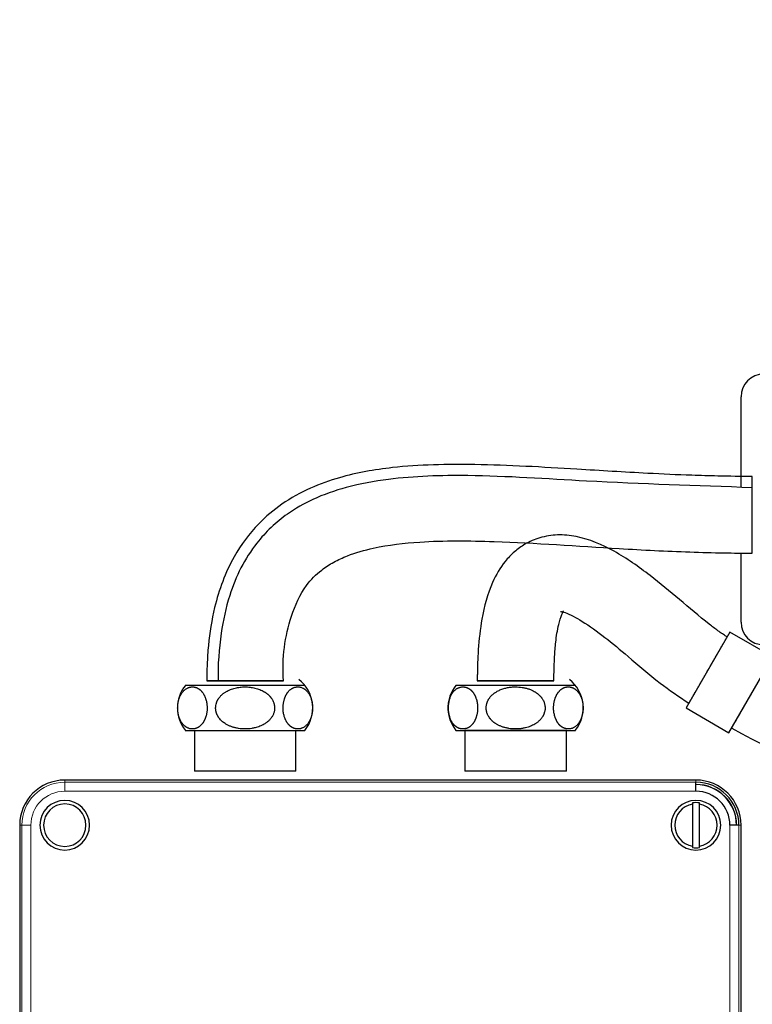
# Model space of a CAD drawing. Header units: inches. Extents: x 0 to 29700, y -16 to 21000.
# Tile 315 of 376: x 19698 to 19860, y 15839 to 16057. Entities that reach past the tile are written whole.
import ezdxf

# ---------------------------------------------------------------- set-up
doc = ezdxf.new("R2010")
doc.units = ezdxf.units.IN
doc.layers.add('254', color=7, linetype='Continuous', true_color=0xffffff)
doc.styles.add('latin_extended', font='simplex.shx')
doc.dimstyles.get("Standard").update_dxf_attribs({"dimtxt": 0.18, "dimasz": 0.18, "dimexe": 0.18, "dimexo": 0.0625, "dimgap": 0.09, "dimtad": 0, "dimtih": 1, "dimtoh": 1, "dimdec": 4, "dimzin": 0, "dimdsep": 46, "dimtxsty": 'Standard', "dimcen": 0.09, "dimadec": 0, "dimazin": 0, "dimtfac": 1, "dimtdec": 4, "dimtofl": 0, "dimtmove": 0, "dimatfit": 3, "dimfxl": 1, "dimtolj": 1, "dimtzin": 0, "dimarcsym": 0})

# ---------------------------------------------------------------- blocks, each defined once
blk = doc.blocks.new('_U5')
at = {"layer": '254', "color": 3, "linetype": 'Continuous', "lineweight": 13, "transparency": 16777216}
for p, q in [((27220.43, 17368.72), (27220.43, 13173.69)), ((18363.86, 15513.19), (18363.86, 13173.69)), ((18538.86, 13223.69), (27045.43, 13223.69))]:
    blk.add_line(p, q, dxfattribs=at)
at = {"layer": '254', "color": 3, "transparency": 16777216}
for points in [[(18538.86, 13252.86), (18538.86, 13194.52), (18363.86, 13223.69)], [(27045.43, 13194.52), (27045.43, 13252.86), (27220.43, 13223.69)]]:
    blk.add_solid(points, dxfattribs=at)
at = {"layer": 'Defpoints', "color": 0, "transparency": 16777216}
for p in [(27220.43, 17418.72), (18363.86, 15563.19), (27220.43, 13223.69)]:
    blk.add_point(p, dxfattribs=at)
at = {"layer": '254', "color": 2, "lineweight": 13, "transparency": 16777216, "insert": (22483.81, 13486.19), "char_height": 175, "attachment_point": 1, "style": 'latin_extended'}
blk.add_mtext('\\A1;8857', dxfattribs=at)

msp = doc.modelspace()

# ---------------------------------------------------------------- linework, layer by layer
at = {"layer": '254', "color": 2, "linetype": 'Continuous', "lineweight": 25}
for p, q in [((19857.86, 15953.613), (19857.86, 15973.694)), ((19857.86, 15923.694), (19857.86, 15939.037)), ((19855.357, 15921.502), (19845.657, 15904.701)), ((19864.884, 15916.002), (19855.357, 15921.502)), ((19855.184, 15899.201), (19864.884, 15916.002)), ((19845.657, 15904.701), (19855.184, 15899.201)), ((19736.61, 15899.694), (19736.61, 15890.694)), ((19759.11, 15890.694), (19759.11, 15899.694)), ((19796.61, 15899.694), (19796.61, 15890.694)), ((19819.11, 15899.694), (19796.61, 15899.694)), ((19819.11, 15890.694), (19819.11, 15899.694)), ((19855.785, 15900.24), (19855.892, 15900.426)), ((19759.11, 15890.694), (19736.61, 15890.694)), ((19819.11, 15890.694), (19796.61, 15890.694)), ((19847.86, 15888.694), (19707.86, 15888.694)), ((19847.06, 15883.629), (19847.06, 15873.758)), ((19848.66, 15873.758), (19848.66, 15883.629)), ((19697.86, 15878.694), (19697.86, 15638.694)), ((19857.388, 15878.694), (19855.388, 15878.694)), ((19857.86, 15638.694), (19857.86, 15878.694))]:
    msp.add_line(p, q, dxfattribs=at)
at = {"layer": '254', "color": 110, "linetype": 'Continuous', "lineweight": 13}
for p, q in [((19707.86, 15888.221), (19707.86, 15888.694)), ((19707.86, 15886.222), (19707.86, 15888.221)), ((19707.86, 15888.221), (19847.86, 15888.221)), ((19847.86, 15888.221), (19847.86, 15888.694)), ((19707.86, 15886.222), (19847.86, 15886.222)), ((19698.333, 15878.694), (19697.86, 15878.694)), ((19698.333, 15638.694), (19698.333, 15878.694)), ((19700.332, 15878.694), (19698.333, 15878.694)), ((19700.332, 15638.694), (19700.332, 15878.694)), ((19855.388, 15878.694), (19855.388, 15638.694)), ((19857.388, 15878.694), (19857.86, 15878.694)), ((19857.388, 15638.694), (19857.388, 15878.694))]:
    msp.add_line(p, q, dxfattribs=at)
at = {"layer": '254', "color": 2, "linetype": 'Continuous', "lineweight": 25}
for centre, radius, start, end in [((19862.86, 15973.694), 5, 90, 180), ((19862.86, 15923.694), 5, 180, 270), ((19754.86, 15904.694), 8, 321.24964, 51.9983), ((19814.86, 15904.694), 8, 321.24964, 51.9983), ((19740.86, 15904.694), 8, 141.24964, 218.7522), ((19800.86, 15904.694), 8, 141.24964, 218.7522), ((19707.86, 15878.694), 10, 90, 180), ((19847.86, 15878.694), 10, 0, 90), ((19847.86, 15878.694), 9.527, 0, 90), ((19847.86, 15878.694), 9.029, 0, 90), ((19847.86, 15878.694), 9, 0, 90), ((19847.86, 15878.694), 7.528, 0, 90), ((19707.86, 15878.694), 5.5, 0, 180), ((19847.86, 15878.694), 5.5, 0, 180), ((19707.86, 15878.694), 4.7, 90, 270), ((19707.86, 15878.694), 4.7, 270, 90), ((19847.86, 15878.694), 4.7, 99.80156, 260.19844), ((19847.86, 15878.694), 5, 80.7931, 99.2069), ((19847.86, 15878.694), 4.7, 279.80156, 80.19844), ((19707.86, 15878.694), 5.5, 180, 0), ((19847.86, 15878.694), 5.5, 180, 0), ((19847.86, 15878.694), 5, 260.7931, 279.2069)]:
    msp.add_arc(centre, radius, start, end, dxfattribs=at)
at = {"layer": '254', "color": 110, "linetype": 'Continuous', "lineweight": 13}
for radius in [9.527, 7.528]:
    msp.add_arc((19707.86, 15878.694), radius, 90, 180, dxfattribs=at)
at = {"layer": '254', "color": 2, "linetype": 'Continuous', "lineweight": 25}
for points, knots in [([(19860.36, 15956.014), (19857.806, 15956.017), (19853.328, 15956.066), (19845.59, 15956.293), (19835.152, 15956.769), (19819.051, 15957.775), (19800.131, 15958.885), (19782.511, 15958.559), (19770.353, 15956.443), (19762.158, 15953.534), (19756.032, 15950.143), (19750.138, 15945.184), (19744.55, 15937.658), (19741.066, 15928.2), (19739.774, 15919.976), (19739.412, 15914.523), (19739.358, 15911.899), (19739.36, 15910.695)], [0, 0, 0, 0, 0.0500302, 0.0877865, 0.1518017, 0.2552338, 0.4059622, 0.5293752, 0.6110085, 0.6578762, 0.7072303, 0.7527653, 0.8136123, 0.8929476, 0.9485341, 0.976388, 1, 1, 1, 1]), ([(19860.36, 15953.513), (19848.003, 15953.971), (19826.825, 15954.602), (19800.008, 15956.521), (19782.23, 15955.991), (19770.766, 15953.937), (19763.2, 15951.284), (19756.319, 15947.381), (19749.242, 15940.756), (19744.481, 15931.239), (19742.251, 15920.627), (19741.799, 15914.263), (19741.862, 15910.694)], [0, 0, 0, 0, 0.2474111, 0.427891, 0.550063, 0.6166654, 0.6719864, 0.7173697, 0.7823029, 0.8712307, 0.9289749, 1, 1, 1, 1]), ([(19854.758, 15920.462), (19854.66, 15920.519), (19854.477, 15920.627), (19854.131, 15920.843), (19853.551, 15921.223), (19852.398, 15922.034), (19846.792, 15926.355), (19839.669, 15932.82), (19830.03, 15939.603), (19822.937, 15942.673), (19817.238, 15943.208), (19813.345, 15942.612), (19810.083, 15941.205), (19807.495, 15939.339), (19804.927, 15936.649), (19802.086, 15931.772), (19800.312, 15925.004), (19799.608, 15918.67), (19799.414, 15914.577), (19799.371, 15912.486), (19799.363, 15911.499), (19799.361, 15911.052), (19799.36, 15910.833), (19799.36, 15910.736), (19799.36, 15910.694)], [0, 0, 0, 0, 0.003779, 0.0070686, 0.0135795, 0.0268775, 0.0543762, 0.2545632, 0.3711528, 0.4810781, 0.5319343, 0.5794945, 0.6218027, 0.6546759, 0.6898334, 0.7522138, 0.8473487, 0.9230718, 0.9639142, 0.983657, 0.9927172, 0.9967787, 0.9985805, 1, 1, 1, 1]), ([(19756.36, 15910.694), (19756.006, 15915.84), (19757.016, 15923.045), (19760.681, 15931.382), (19764.36, 15935.055), (19767.536, 15937.107), (19771.295, 15938.828), (19777.658, 15940.634), (19788.529, 15941.862), (19806.676, 15941.672), (19826.692, 15940.207), (19843.792, 15939.328), (19853.651, 15939.056), (19858.271, 15939.016), (19860.36, 15939.014)], [0, 0, 0, 0, 0.1147846, 0.1765233, 0.216646, 0.2434568, 0.2721117, 0.3222788, 0.4083848, 0.5434531, 0.7662488, 0.8905732, 0.9505612, 1, 1, 1, 1]), ([(19816.36, 15910.694), (19816.36, 15910.757), (19816.361, 15910.869), (19816.361, 15911.068), (19816.362, 15911.357), (19816.366, 15911.862), (19816.377, 15912.728), (19816.411, 15914.168), (19816.506, 15916.418), (19816.759, 15919.557), (19817.24, 15922.752), (19817.933, 15925.045), (19818.325, 15925.924), (19818.453, 15926.18), (19818.465, 15926.23), (19818.457, 15926.242)], [0, 0, 0, 0, 0.0110684, 0.0197099, 0.0350021, 0.0618702, 0.1084692, 0.1874047, 0.3153909, 0.5061567, 0.7451006, 0.897508, 0.942358, 0.9747802, 1, 1, 1, 1]), ([(19817.84, 15926.058), (19817.84, 15926.058), (19817.844, 15926.057), (19818.008, 15926.043), (19819.493, 15925.692), (19824.47, 15922.983), (19831.63, 15917.213), (19839.299, 15910.49), (19844.054, 15907.187), (19846.257, 15905.74)], [0, 0, 0, 0, 0.0020092, 0.0187835, 0.0665575, 0.2141363, 0.5705301, 0.8077068, 1, 1, 1, 1]), ([(19750.98, 15910.694), (19750.376, 15910.694), (19748.938, 15910.694), (19746.4, 15910.694), (19744.115, 15910.694), (19743.103, 15910.694), (19742.368, 15910.694), (19741.792, 15910.694), (19741.856, 15910.694), (19742.965, 15910.694), (19744.138, 15910.694), (19745.345, 15910.694), (19746.783, 15910.694), (19749.321, 15910.694), (19751.605, 15910.694), (19752.618, 15910.694), (19753.353, 15910.694), (19753.76, 15910.694), (19753.859, 15910.694), (19753.859, 15910.694)], [0, 0, 0, 0, 0.0745428, 0.1490856, 0.2236284, 0.2981712, 0.2981712, 0.372714, 0.4472568, 0.5217996, 0.5963425, 0.5963425, 0.6708853, 0.7454281, 0.8199709, 0.8945137, 0.8945137, 0.9690565, 1, 1, 1, 1]), ([(19753.859, 15910.694), (19753.859, 15910.694), (19753.709, 15910.694), (19752.755, 15910.694), (19751.584, 15910.694), (19750.98, 15910.694)], [0, 0, 0, 0, 0.2245572, 0.6122786, 1, 1, 1, 1]), ([(19739.438, 15904.694), (19739.438, 15904.838), (19739.429, 15905.127), (19739.387, 15905.554), (19739.317, 15905.972), (19739.221, 15906.379), (19739.121, 15906.71), (19739.028, 15906.971), (19738.95, 15907.166), (19738.869, 15907.352), (19738.783, 15907.529), (19738.693, 15907.697), (19738.599, 15907.856), (19738.5, 15908.005), (19738.399, 15908.147), (19738.309, 15908.259), (19738.234, 15908.347), (19738.175, 15908.413), (19738.116, 15908.476), (19738.056, 15908.537), (19737.996, 15908.596), (19737.936, 15908.652), (19737.875, 15908.705), (19737.814, 15908.757), (19737.752, 15908.806), (19737.69, 15908.852), (19737.628, 15908.897), (19737.565, 15908.939), (19737.502, 15908.979), (19737.439, 15909.017), (19737.375, 15909.053), (19737.311, 15909.086), (19737.246, 15909.118), (19737.181, 15909.148), (19737.116, 15909.175), (19737.05, 15909.201), (19736.984, 15909.224), (19736.918, 15909.246), (19736.851, 15909.265), (19736.784, 15909.283), (19736.716, 15909.299), (19736.649, 15909.313), (19736.581, 15909.325), (19736.512, 15909.335), (19736.444, 15909.343), (19736.375, 15909.35), (19736.306, 15909.354), (19736.236, 15909.357), (19736.127, 15909.358), (19735.979, 15909.353), (19735.794, 15909.331), (19735.61, 15909.296), (19735.428, 15909.246), (19735.247, 15909.182), (19735.035, 15909.088), (19734.796, 15908.955), (19734.534, 15908.767), (19734.282, 15908.543), (19734.071, 15908.313), (19733.9, 15908.095), (19733.766, 15907.903), (19733.641, 15907.699), (19733.525, 15907.486), (19733.417, 15907.261), (19733.319, 15907.026), (19733.226, 15906.771), (19733.141, 15906.498), (19733.067, 15906.207), (19733.006, 15905.91), (19732.958, 15905.608), (19732.924, 15905.302), (19732.904, 15904.993), (19732.897, 15904.639), (19732.91, 15904.245), (19732.951, 15903.814), (19733.019, 15903.392), (19733.114, 15902.98), (19733.23, 15902.597), (19733.364, 15902.245), (19733.51, 15901.926), (19733.674, 15901.628), (19733.855, 15901.35), (19734.028, 15901.126), (19734.188, 15900.946), (19734.328, 15900.805), (19734.471, 15900.677), (19734.617, 15900.56), (19734.767, 15900.456), (19734.92, 15900.363), (19735.112, 15900.262), (19735.344, 15900.165), (19735.617, 15900.086), (19735.893, 15900.04), (19736.137, 15900.027), (19736.348, 15900.034), (19736.522, 15900.052), (19736.694, 15900.082), (19736.864, 15900.124), (19737.032, 15900.178), (19737.198, 15900.245), (19737.362, 15900.326), (19737.523, 15900.419), (19737.682, 15900.526), (19737.838, 15900.648), (19737.992, 15900.785), (19738.143, 15900.938), (19738.26, 15901.07), (19738.345, 15901.173), (19738.397, 15901.24), (19738.448, 15901.31), (19738.499, 15901.381), (19738.548, 15901.455), (19738.597, 15901.531), (19738.645, 15901.609), (19738.691, 15901.69), (19738.737, 15901.772), (19738.781, 15901.857), (19738.825, 15901.945), (19738.867, 15902.034), (19738.908, 15902.126), (19738.949, 15902.22), (19738.988, 15902.317), (19739.026, 15902.416), (19739.063, 15902.517), (19739.119, 15902.677), (19739.188, 15902.897), (19739.264, 15903.184), (19739.327, 15903.477), (19739.377, 15903.775), (19739.412, 15904.077), (19739.434, 15904.384), (19739.438, 15904.59), (19739.438, 15904.694)], [0, 0, 0, 0, 0.0121845, 0.0243565, 0.0366551, 0.0492085, 0.0621266, 0.0692111, 0.0762433, 0.083237, 0.0902056, 0.0971621, 0.1041187, 0.1110871, 0.1180782, 0.1251018, 0.1289245, 0.1327333, 0.1365295, 0.1403143, 0.1440889, 0.1478546, 0.1516125, 0.1553638, 0.1591098, 0.1628515, 0.16659, 0.1703266, 0.1740621, 0.1777979, 0.1815347, 0.1852738, 0.189016, 0.1927624, 0.1965138, 0.2002714, 0.2040358, 0.2078082, 0.2115892, 0.2153799, 0.2191809, 0.2229932, 0.2268176, 0.2306547, 0.2345055, 0.2383707, 0.2422509, 0.246147, 0.2500597, 0.260652, 0.271136, 0.2815412, 0.2918975, 0.3022353, 0.3125857, 0.3284871, 0.3440829, 0.3595242, 0.3749619, 0.3845064, 0.3937819, 0.4028305, 0.4116937, 0.4204125, 0.4290269, 0.4375756, 0.4469868, 0.4561656, 0.4651636, 0.4740325, 0.4828233, 0.4915867, 0.5003722, 0.5126344, 0.5249004, 0.5373078, 0.5499963, 0.5631069, 0.5750746, 0.5872049, 0.5996058, 0.612389, 0.6256686, 0.6344807, 0.643271, 0.6520668, 0.660896, 0.6697862, 0.6787654, 0.6878612, 0.7033246, 0.7188111, 0.7344242, 0.7502648, 0.7601266, 0.7698902, 0.7795678, 0.7891722, 0.7987168, 0.8082158, 0.8176841, 0.8271377, 0.8365932, 0.8460681, 0.8555809, 0.8651508, 0.8747975, 0.8783125, 0.8818185, 0.8853168, 0.8888087, 0.8922953, 0.8957781, 0.8992584, 0.9027377, 0.9062174, 0.9096992, 0.9131844, 0.9166749, 0.9201721, 0.9236778, 0.9271936, 0.9307213, 0.9342627, 0.9378193, 0.9471036, 0.9561845, 0.9650989, 0.9738892, 0.9826024, 0.9912886, 1, 1, 1, 1]), ([(19747.86, 15900.03), (19748.111, 15900.03), (19748.609, 15900.048), (19749.348, 15900.133), (19750.014, 15900.266), (19750.608, 15900.432), (19751.129, 15900.618), (19751.633, 15900.843), (19752.053, 15901.071), (19752.393, 15901.288), (19752.658, 15901.478), (19752.908, 15901.679), (19753.141, 15901.893), (19753.358, 15902.119), (19753.559, 15902.358), (19753.745, 15902.614), (19753.915, 15902.887), (19754.064, 15903.176), (19754.186, 15903.471), (19754.282, 15903.772), (19754.35, 15904.079), (19754.391, 15904.391), (19754.401, 15904.647), (19754.396, 15904.843), (19754.388, 15904.98), (19754.373, 15905.117), (19754.354, 15905.254), (19754.328, 15905.391), (19754.298, 15905.527), (19754.261, 15905.663), (19754.197, 15905.872), (19754.092, 15906.147), (19753.927, 15906.48), (19753.772, 15906.731), (19753.644, 15906.911), (19753.557, 15907.026), (19753.467, 15907.139), (19753.372, 15907.248), (19753.274, 15907.355), (19753.172, 15907.46), (19753.067, 15907.562), (19752.958, 15907.661), (19752.846, 15907.757), (19752.73, 15907.851), (19752.611, 15907.942), (19752.488, 15908.031), (19752.362, 15908.117), (19752.233, 15908.201), (19751.989, 15908.351), (19751.62, 15908.551), (19751.115, 15908.774), (19750.592, 15908.96), (19750.056, 15909.108), (19749.513, 15909.221), (19748.966, 15909.301), (19748.412, 15909.348), (19747.853, 15909.362), (19747.294, 15909.347), (19746.742, 15909.3), (19746.198, 15909.221), (19745.658, 15909.108), (19745.124, 15908.96), (19744.601, 15908.773), (19744.095, 15908.548), (19743.686, 15908.326), (19743.367, 15908.125), (19743.133, 15907.961), (19742.91, 15907.788), (19742.7, 15907.606), (19742.502, 15907.415), (19742.316, 15907.214), (19742.144, 15907.004), (19742.01, 15906.82), (19741.91, 15906.666), (19741.837, 15906.547), (19741.769, 15906.425), (19741.706, 15906.301), (19741.647, 15906.175), (19741.592, 15906.047), (19741.542, 15905.916), (19741.451, 15905.651), (19741.352, 15905.243), (19741.319, 15904.831), (19741.324, 15904.566), (19741.33, 15904.444), (19741.341, 15904.322), (19741.355, 15904.202), (19741.374, 15904.082), (19741.397, 15903.962), (19741.425, 15903.844), (19741.456, 15903.726), (19741.491, 15903.609), (19741.53, 15903.493), (19741.574, 15903.378), (19741.621, 15903.264), (19741.673, 15903.151), (19741.728, 15903.039), (19741.787, 15902.928), (19741.851, 15902.817), (19741.918, 15902.709), (19742.044, 15902.516), (19742.245, 15902.25), (19742.54, 15901.927), (19742.868, 15901.628), (19743.228, 15901.353), (19743.572, 15901.13), (19743.889, 15900.951), (19744.169, 15900.808), (19744.456, 15900.679), (19744.747, 15900.563), (19745.045, 15900.458), (19745.348, 15900.365), (19745.79, 15900.249), (19746.376, 15900.132), (19747.113, 15900.048), (19747.61, 15900.03), (19747.86, 15900.03)], [0, 0, 0, 0, 0.0211525, 0.0419829, 0.0627164, 0.0784385, 0.0939724, 0.1094302, 0.1249286, 0.1342774, 0.1434448, 0.1524591, 0.1613502, 0.1701497, 0.1788906, 0.1876063, 0.1969029, 0.2060098, 0.2149723, 0.223838, 0.2326568, 0.2414791, 0.2503552, 0.254205, 0.2580634, 0.2619347, 0.2658235, 0.269734, 0.2736706, 0.2776375, 0.2816386, 0.2920542, 0.3024642, 0.3129397, 0.3169954, 0.3210529, 0.3251156, 0.329187, 0.3332703, 0.337369, 0.3414864, 0.3456256, 0.3497899, 0.3539823, 0.358206, 0.3624638, 0.3667585, 0.371093, 0.37547, 0.3909683, 0.4064452, 0.4220178, 0.4377983, 0.4532968, 0.4688011, 0.4844062, 0.5002043, 0.5159973, 0.5315627, 0.5469911, 0.5623766, 0.5781109, 0.5936798, 0.609197, 0.6247806, 0.6329622, 0.6410029, 0.6489213, 0.6567369, 0.6644705, 0.6721434, 0.6797778, 0.6873962, 0.6913408, 0.6952729, 0.6991961, 0.7031143, 0.7070312, 0.7109509, 0.7148769, 0.7188132, 0.73465, 0.7501188, 0.7535688, 0.7570065, 0.7604348, 0.7638566, 0.7672748, 0.7706924, 0.7741124, 0.7775376, 0.780971, 0.7844155, 0.787874, 0.7913493, 0.7948442, 0.7983615, 0.8019038, 0.8054737, 0.8090737, 0.8127064, 0.8248983, 0.8371681, 0.8496063, 0.8622991, 0.8753264, 0.884196, 0.8930309, 0.901853, 0.9106841, 0.9195455, 0.9284582, 0.9374422, 0.9580958, 0.9788739, 1, 1, 1, 1]), ([(19756.283, 15904.694), (19756.283, 15904.549), (19756.292, 15904.26), (19756.334, 15903.833), (19756.403, 15903.415), (19756.499, 15903.008), (19756.6, 15902.677), (19756.693, 15902.417), (19756.771, 15902.221), (19756.852, 15902.035), (19756.938, 15901.858), (19757.028, 15901.69), (19757.122, 15901.532), (19757.22, 15901.382), (19757.322, 15901.241), (19757.412, 15901.128), (19757.487, 15901.041), (19757.546, 15900.975), (19757.605, 15900.911), (19757.665, 15900.85), (19757.725, 15900.792), (19757.785, 15900.736), (19757.846, 15900.682), (19757.907, 15900.631), (19757.968, 15900.582), (19758.03, 15900.535), (19758.093, 15900.49), (19758.155, 15900.448), (19758.219, 15900.408), (19758.282, 15900.37), (19758.346, 15900.334), (19758.41, 15900.301), (19758.475, 15900.269), (19758.54, 15900.24), (19758.605, 15900.212), (19758.671, 15900.187), (19758.737, 15900.163), (19758.803, 15900.142), (19758.87, 15900.122), (19758.937, 15900.104), (19759.005, 15900.088), (19759.072, 15900.075), (19759.14, 15900.063), (19759.209, 15900.052), (19759.277, 15900.044), (19759.346, 15900.038), (19759.415, 15900.033), (19759.485, 15900.03), (19759.594, 15900.029), (19759.741, 15900.035), (19759.927, 15900.056), (19760.111, 15900.091), (19760.293, 15900.141), (19760.474, 15900.205), (19760.686, 15900.299), (19760.924, 15900.433), (19761.187, 15900.62), (19761.439, 15900.844), (19761.65, 15901.074), (19761.821, 15901.292), (19761.955, 15901.485), (19762.08, 15901.688), (19762.196, 15901.902), (19762.303, 15902.126), (19762.402, 15902.362), (19762.495, 15902.616), (19762.58, 15902.89), (19762.654, 15903.181), (19762.715, 15903.477), (19762.763, 15903.779), (19762.797, 15904.085), (19762.817, 15904.395), (19762.824, 15904.748), (19762.811, 15905.143), (19762.77, 15905.574), (19762.701, 15905.996), (19762.607, 15906.408), (19762.491, 15906.791), (19762.357, 15907.142), (19762.21, 15907.462), (19762.047, 15907.76), (19761.866, 15908.037), (19761.693, 15908.261), (19761.533, 15908.441), (19761.393, 15908.582), (19761.25, 15908.711), (19761.103, 15908.827), (19760.954, 15908.931), (19760.801, 15909.024), (19760.609, 15909.125), (19760.377, 15909.222), (19760.104, 15909.301), (19759.828, 15909.348), (19759.584, 15909.361), (19759.373, 15909.353), (19759.199, 15909.335), (19759.027, 15909.305), (19758.857, 15909.263), (19758.688, 15909.209), (19758.522, 15909.142), (19758.359, 15909.062), (19758.198, 15908.968), (19758.039, 15908.861), (19757.883, 15908.739), (19757.729, 15908.602), (19757.577, 15908.45), (19757.46, 15908.317), (19757.376, 15908.214), (19757.324, 15908.147), (19757.272, 15908.077), (19757.222, 15908.006), (19757.172, 15907.932), (19757.124, 15907.856), (19757.076, 15907.778), (19757.03, 15907.698), (19756.984, 15907.615), (19756.94, 15907.53), (19756.896, 15907.443), (19756.854, 15907.353), (19756.812, 15907.261), (19756.772, 15907.167), (19756.733, 15907.07), (19756.695, 15906.971), (19756.658, 15906.87), (19756.602, 15906.71), (19756.533, 15906.49), (19756.457, 15906.203), (19756.394, 15905.911), (19756.344, 15905.613), (19756.309, 15905.31), (19756.287, 15905.003), (19756.283, 15904.797), (19756.283, 15904.694)], [0, 0, 0, 0, 0.0121845, 0.0243565, 0.0366551, 0.0492085, 0.0621266, 0.0692111, 0.0762433, 0.083237, 0.0902056, 0.0971621, 0.1041187, 0.1110871, 0.1180782, 0.1251018, 0.1289245, 0.1327333, 0.1365295, 0.1403143, 0.1440889, 0.1478546, 0.1516125, 0.1553638, 0.1591098, 0.1628515, 0.16659, 0.1703266, 0.1740621, 0.1777979, 0.1815347, 0.1852738, 0.189016, 0.1927624, 0.1965138, 0.2002714, 0.2040358, 0.2078082, 0.2115892, 0.2153799, 0.2191809, 0.2229932, 0.2268176, 0.2306547, 0.2345055, 0.2383707, 0.2422509, 0.246147, 0.2500597, 0.260652, 0.271136, 0.2815412, 0.2918975, 0.3022353, 0.3125857, 0.3284871, 0.3440829, 0.3595242, 0.3749619, 0.3845064, 0.3937819, 0.4028305, 0.4116937, 0.4204125, 0.4290269, 0.4375756, 0.4469868, 0.4561656, 0.4651636, 0.4740325, 0.4828233, 0.4915867, 0.5003722, 0.5126344, 0.5249004, 0.5373078, 0.5499963, 0.5631069, 0.5750746, 0.5872049, 0.5996058, 0.612389, 0.6256686, 0.6344807, 0.643271, 0.6520668, 0.660896, 0.6697862, 0.6787654, 0.6878612, 0.7033246, 0.7188111, 0.7344242, 0.7502648, 0.7601266, 0.7698902, 0.7795678, 0.7891722, 0.7987168, 0.8082158, 0.8176841, 0.8271377, 0.8365932, 0.8460681, 0.8555809, 0.8651508, 0.8747975, 0.8783125, 0.8818185, 0.8853168, 0.8888087, 0.8922953, 0.8957781, 0.8992584, 0.9027377, 0.9062174, 0.9096992, 0.9131844, 0.9166749, 0.9201721, 0.9236778, 0.9271936, 0.9307213, 0.9342627, 0.9378193, 0.9471036, 0.9561845, 0.9650989, 0.9738892, 0.9826024, 0.9912886, 1, 1, 1, 1]), ([(19799.438, 15904.694), (19799.438, 15904.837), (19799.429, 15905.123), (19799.389, 15905.547), (19799.321, 15905.964), (19799.226, 15906.373), (19799.128, 15906.697), (19799.041, 15906.943), (19798.973, 15907.116), (19798.902, 15907.283), (19798.827, 15907.444), (19798.748, 15907.599), (19798.664, 15907.747), (19798.577, 15907.89), (19798.486, 15908.026), (19798.391, 15908.156), (19798.31, 15908.257), (19798.245, 15908.334), (19798.197, 15908.389), (19798.148, 15908.442), (19798.099, 15908.493), (19798.05, 15908.544), (19798, 15908.592), (19797.949, 15908.639), (19797.899, 15908.685), (19797.847, 15908.729), (19797.796, 15908.772), (19797.743, 15908.813), (19797.691, 15908.853), (19797.638, 15908.891), (19797.584, 15908.927), (19797.53, 15908.963), (19797.476, 15908.996), (19797.421, 15909.028), (19797.366, 15909.059), (19797.31, 15909.088), (19797.254, 15909.116), (19797.197, 15909.142), (19797.14, 15909.167), (19797.083, 15909.19), (19797.025, 15909.211), (19796.966, 15909.232), (19796.908, 15909.25), (19796.848, 15909.268), (19796.789, 15909.283), (19796.728, 15909.297), (19796.668, 15909.31), (19796.607, 15909.321), (19796.545, 15909.331), (19796.483, 15909.339), (19796.421, 15909.346), (19796.358, 15909.351), (19796.295, 15909.355), (19796.231, 15909.357), (19796.108, 15909.358), (19795.927, 15909.35), (19795.692, 15909.318), (19795.463, 15909.264), (19795.241, 15909.188), (19795.025, 15909.09), (19794.815, 15908.971), (19794.612, 15908.83), (19794.415, 15908.667), (19794.225, 15908.483), (19794.077, 15908.318), (19793.97, 15908.185), (19793.899, 15908.092), (19793.831, 15907.997), (19793.766, 15907.9), (19793.702, 15907.799), (19793.641, 15907.697), (19793.582, 15907.591), (19793.525, 15907.483), (19793.47, 15907.372), (19793.418, 15907.258), (19793.367, 15907.142), (19793.319, 15907.023), (19793.274, 15906.902), (19793.213, 15906.728), (19793.141, 15906.498), (19793.066, 15906.209), (19793.005, 15905.913), (19792.958, 15905.613), (19792.924, 15905.307), (19792.904, 15904.995), (19792.897, 15904.663), (19792.907, 15904.315), (19792.935, 15903.953), (19792.982, 15903.6), (19793.048, 15903.253), (19793.133, 15902.914), (19793.224, 15902.622), (19793.314, 15902.374), (19793.399, 15902.167), (19793.491, 15901.969), (19793.59, 15901.779), (19793.695, 15901.597), (19793.807, 15901.423), (19793.927, 15901.257), (19794.038, 15901.117), (19794.138, 15901.001), (19794.226, 15900.906), (19794.316, 15900.816), (19794.407, 15900.731), (19794.499, 15900.651), (19794.593, 15900.575), (19794.688, 15900.505), (19794.785, 15900.439), (19794.883, 15900.378), (19794.982, 15900.322), (19795.084, 15900.271), (19795.186, 15900.225), (19795.29, 15900.184), (19795.395, 15900.147), (19795.502, 15900.116), (19795.61, 15900.089), (19795.72, 15900.067), (19795.831, 15900.051), (19795.944, 15900.039), (19796.058, 15900.031), (19796.192, 15900.029), (19796.344, 15900.034), (19796.514, 15900.05), (19796.68, 15900.078), (19796.842, 15900.116), (19797.002, 15900.166), (19797.158, 15900.227), (19797.311, 15900.298), (19797.461, 15900.381), (19797.608, 15900.474), (19797.751, 15900.579), (19797.891, 15900.694), (19798.028, 15900.82), (19798.162, 15900.958), (19798.265, 15901.076), (19798.341, 15901.169), (19798.39, 15901.231), (19798.438, 15901.295), (19798.485, 15901.361), (19798.531, 15901.428), (19798.576, 15901.497), (19798.62, 15901.567), (19798.663, 15901.639), (19798.705, 15901.713), (19798.746, 15901.788), (19798.786, 15901.864), (19798.825, 15901.942), (19798.863, 15902.022), (19798.901, 15902.103), (19798.937, 15902.186), (19798.972, 15902.27), (19799.006, 15902.356), (19799.04, 15902.444), (19799.072, 15902.533), (19799.121, 15902.674), (19799.182, 15902.869), (19799.251, 15903.121), (19799.309, 15903.377), (19799.356, 15903.635), (19799.393, 15903.896), (19799.419, 15904.159), (19799.435, 15904.426), (19799.438, 15904.604), (19799.438, 15904.694)], [0, 0, 0, 0, 0.0120638, 0.0241209, 0.0363607, 0.0489644, 0.0620982, 0.068275, 0.0744446, 0.0806197, 0.086813, 0.0930372, 0.0993046, 0.1056274, 0.1120175, 0.1184863, 0.125045, 0.1281589, 0.1312735, 0.1343894, 0.1375076, 0.1406287, 0.1437535, 0.1468828, 0.1500173, 0.1531578, 0.1563051, 0.1594599, 0.162623, 0.165795, 0.1689768, 0.172169, 0.1753723, 0.1785875, 0.1818153, 0.1850563, 0.1883113, 0.1915809, 0.1948659, 0.1981667, 0.2014842, 0.2048189, 0.2081714, 0.2115425, 0.2149326, 0.2183424, 0.2217725, 0.2252235, 0.2286959, 0.2321903, 0.2357072, 0.2392472, 0.2428108, 0.2463985, 0.2500108, 0.2635991, 0.2768541, 0.2898061, 0.3024875, 0.3149326, 0.3271781, 0.339262, 0.3512243, 0.363106, 0.374949, 0.3797432, 0.3844718, 0.3891384, 0.3937469, 0.3983011, 0.4028051, 0.4072631, 0.4116795, 0.4160587, 0.4204052, 0.4247238, 0.4290192, 0.4332962, 0.4375599, 0.4469558, 0.4561024, 0.4650612, 0.4738976, 0.4826799, 0.4914776, 0.50036, 0.5106831, 0.5209158, 0.5311679, 0.5415484, 0.5521628, 0.5631093, 0.5705615, 0.5780699, 0.5856601, 0.5933572, 0.6011849, 0.609166, 0.6173219, 0.6256727, 0.6312947, 0.6369209, 0.6425558, 0.6482038, 0.6538695, 0.6595573, 0.6652715, 0.6710165, 0.6767964, 0.6826155, 0.6884779, 0.6943875, 0.7003482, 0.7063639, 0.7124381, 0.7185746, 0.7247768, 0.7310481, 0.7373916, 0.7438107, 0.7503083, 0.7600139, 0.769547, 0.7789179, 0.7881379, 0.7972186, 0.8061722, 0.8150115, 0.8237496, 0.8324004, 0.840978, 0.8494967, 0.8579715, 0.8664173, 0.8748493, 0.8781366, 0.8814007, 0.884643, 0.8878648, 0.8910676, 0.8942527, 0.8974217, 0.900576, 0.9037171, 0.9068465, 0.9099658, 0.9130764, 0.9161801, 0.9192783, 0.9223725, 0.9254645, 0.9285558, 0.9316479, 0.9347426, 0.9378412, 0.9461394, 0.9542039, 0.9620731, 0.969788, 0.9773921, 0.984931, 0.9924513, 1, 1, 1, 1]), ([(19807.86, 15900.03), (19808.114, 15900.03), (19808.616, 15900.048), (19809.355, 15900.133), (19810.022, 15900.266), (19810.617, 15900.433), (19811.142, 15900.623), (19811.641, 15900.847), (19812.036, 15901.063), (19812.336, 15901.251), (19812.549, 15901.398), (19812.752, 15901.552), (19812.944, 15901.712), (19813.125, 15901.879), (19813.295, 15902.052), (19813.454, 15902.231), (19813.602, 15902.417), (19813.726, 15902.589), (19813.827, 15902.746), (19813.909, 15902.884), (19813.985, 15903.025), (19814.054, 15903.168), (19814.118, 15903.313), (19814.176, 15903.462), (19814.251, 15903.68), (19814.329, 15903.972), (19814.387, 15904.339), (19814.404, 15904.675), (19814.39, 15904.98), (19814.356, 15905.254), (19814.3, 15905.528), (19814.214, 15905.827), (19814.092, 15906.146), (19813.928, 15906.479), (19813.771, 15906.733), (19813.64, 15906.917), (19813.549, 15907.038), (19813.452, 15907.156), (19813.352, 15907.272), (19813.247, 15907.385), (19813.137, 15907.495), (19813.023, 15907.603), (19812.904, 15907.708), (19812.782, 15907.81), (19812.654, 15907.91), (19812.522, 15908.007), (19812.386, 15908.102), (19812.245, 15908.194), (19812.048, 15908.315), (19811.789, 15908.46), (19811.465, 15908.62), (19811.129, 15908.765), (19810.781, 15908.895), (19810.421, 15909.009), (19809.943, 15909.136), (19809.339, 15909.256), (19808.603, 15909.34), (19807.953, 15909.363), (19807.399, 15909.35), (19806.951, 15909.32), (19806.513, 15909.27), (19806.083, 15909.199), (19805.652, 15909.106), (19805.222, 15908.989), (19804.796, 15908.846), (19804.385, 15908.681), (19803.99, 15908.492), (19803.667, 15908.313), (19803.411, 15908.153), (19803.218, 15908.022), (19803.034, 15907.886), (19802.858, 15907.744), (19802.691, 15907.597), (19802.532, 15907.445), (19802.382, 15907.287), (19802.242, 15907.125), (19802.109, 15906.957), (19802, 15906.804), (19801.91, 15906.666), (19801.837, 15906.546), (19801.769, 15906.424), (19801.706, 15906.3), (19801.647, 15906.174), (19801.592, 15906.046), (19801.542, 15905.916), (19801.472, 15905.709), (19801.394, 15905.423), (19801.335, 15905.056), (19801.316, 15904.689), (19801.336, 15904.322), (19801.395, 15903.957), (19801.492, 15903.599), (19801.624, 15903.251), (19801.788, 15902.917), (19801.95, 15902.655), (19802.09, 15902.456), (19802.199, 15902.316), (19802.313, 15902.179), (19802.434, 15902.045), (19802.56, 15901.915), (19802.693, 15901.789), (19802.832, 15901.666), (19802.976, 15901.547), (19803.127, 15901.432), (19803.284, 15901.32), (19803.448, 15901.211), (19803.646, 15901.088), (19803.883, 15900.954), (19804.158, 15900.814), (19804.442, 15900.685), (19804.733, 15900.567), (19805.033, 15900.461), (19805.341, 15900.366), (19805.783, 15900.249), (19806.369, 15900.132), (19807.106, 15900.048), (19807.607, 15900.03), (19807.86, 15900.03)], [0, 0, 0, 0, 0.0214276, 0.0422899, 0.0627208, 0.0787698, 0.0944309, 0.10979, 0.1249382, 0.1323776, 0.1396625, 0.146807, 0.153826, 0.1607355, 0.167552, 0.1742929, 0.1809759, 0.1876195, 0.1921702, 0.1966895, 0.2011847, 0.2056633, 0.2101327, 0.2146005, 0.2190742, 0.229653, 0.2400373, 0.2503417, 0.2580407, 0.2657872, 0.2736303, 0.2816174, 0.2919956, 0.3023977, 0.3129166, 0.3171685, 0.321435, 0.3257209, 0.3300309, 0.3343698, 0.3387422, 0.3431527, 0.3476057, 0.3521054, 0.3566561, 0.3612617, 0.3659261, 0.3706531, 0.3754462, 0.3855128, 0.3956727, 0.4059538, 0.4163829, 0.4269857, 0.4377866, 0.458158, 0.4789148, 0.5001891, 0.5130393, 0.5256552, 0.5380633, 0.5502919, 0.5623704, 0.5752455, 0.58788, 0.6003176, 0.6126039, 0.6247864, 0.6314818, 0.6380511, 0.6445048, 0.6508534, 0.6571082, 0.6632811, 0.6693843, 0.6754305, 0.6814328, 0.6874044, 0.6913673, 0.6953099, 0.6992373, 0.7031544, 0.7070661, 0.7109775, 0.7148935, 0.7188192, 0.7294475, 0.7398496, 0.7501406, 0.760409, 0.7707657, 0.7813244, 0.7916944, 0.8021145, 0.8126783, 0.8176486, 0.8226396, 0.8276592, 0.8327148, 0.8378141, 0.8429644, 0.8481726, 0.8534457, 0.8587902, 0.8642125, 0.8697186, 0.8753144, 0.883951, 0.8926388, 0.9013951, 0.9102369, 0.9191805, 0.928242, 0.9374365, 0.95778, 0.9785901, 1, 1, 1, 1]), ([(19816.283, 15904.694), (19816.283, 15904.551), (19816.292, 15904.265), (19816.332, 15903.84), (19816.4, 15903.424), (19816.495, 15903.015), (19816.593, 15902.69), (19816.68, 15902.444), (19816.747, 15902.271), (19816.819, 15902.104), (19816.894, 15901.943), (19816.973, 15901.788), (19817.056, 15901.64), (19817.144, 15901.498), (19817.235, 15901.361), (19817.33, 15901.231), (19817.411, 15901.13), (19817.476, 15901.053), (19817.524, 15900.999), (19817.573, 15900.945), (19817.622, 15900.894), (19817.671, 15900.844), (19817.721, 15900.795), (19817.771, 15900.748), (19817.822, 15900.702), (19817.874, 15900.658), (19817.925, 15900.615), (19817.977, 15900.574), (19818.03, 15900.535), (19818.083, 15900.497), (19818.137, 15900.46), (19818.19, 15900.425), (19818.245, 15900.391), (19818.3, 15900.359), (19818.355, 15900.328), (19818.411, 15900.299), (19818.467, 15900.271), (19818.523, 15900.245), (19818.581, 15900.221), (19818.638, 15900.197), (19818.696, 15900.176), (19818.754, 15900.156), (19818.813, 15900.137), (19818.873, 15900.12), (19818.932, 15900.104), (19818.992, 15900.09), (19819.053, 15900.077), (19819.114, 15900.066), (19819.176, 15900.056), (19819.238, 15900.048), (19819.3, 15900.041), (19819.363, 15900.036), (19819.426, 15900.033), (19819.49, 15900.03), (19819.613, 15900.029), (19819.794, 15900.037), (19820.029, 15900.069), (19820.258, 15900.124), (19820.48, 15900.199), (19820.696, 15900.297), (19820.906, 15900.416), (19821.109, 15900.557), (19821.306, 15900.72), (19821.496, 15900.904), (19821.644, 15901.069), (19821.751, 15901.203), (19821.821, 15901.295), (19821.889, 15901.39), (19821.955, 15901.487), (19822.019, 15901.588), (19822.08, 15901.691), (19822.139, 15901.796), (19822.196, 15901.904), (19822.251, 15902.015), (19822.303, 15902.129), (19822.354, 15902.245), (19822.402, 15902.364), (19822.447, 15902.485), (19822.508, 15902.659), (19822.58, 15902.889), (19822.655, 15903.179), (19822.716, 15903.474), (19822.763, 15903.775), (19822.797, 15904.081), (19822.817, 15904.392), (19822.824, 15904.724), (19822.814, 15905.073), (19822.786, 15905.434), (19822.738, 15905.788), (19822.672, 15906.134), (19822.588, 15906.473), (19822.497, 15906.766), (19822.406, 15907.014), (19822.321, 15907.22), (19822.23, 15907.418), (19822.131, 15907.608), (19822.026, 15907.791), (19821.913, 15907.965), (19821.794, 15908.131), (19821.683, 15908.27), (19821.583, 15908.386), (19821.495, 15908.481), (19821.405, 15908.571), (19821.314, 15908.656), (19821.222, 15908.736), (19821.128, 15908.812), (19821.033, 15908.883), (19820.936, 15908.948), (19820.838, 15909.009), (19820.738, 15909.065), (19820.637, 15909.116), (19820.535, 15909.162), (19820.431, 15909.204), (19820.326, 15909.24), (19820.219, 15909.271), (19820.111, 15909.298), (19820.001, 15909.32), (19819.89, 15909.337), (19819.777, 15909.349), (19819.663, 15909.356), (19819.529, 15909.358), (19819.377, 15909.354), (19819.207, 15909.337), (19819.041, 15909.309), (19818.878, 15909.271), (19818.719, 15909.221), (19818.563, 15909.161), (19818.409, 15909.089), (19818.26, 15909.007), (19818.113, 15908.913), (19817.97, 15908.809), (19817.83, 15908.693), (19817.693, 15908.567), (19817.559, 15908.429), (19817.455, 15908.311), (19817.38, 15908.219), (19817.331, 15908.156), (19817.283, 15908.092), (19817.236, 15908.026), (19817.19, 15907.959), (19817.145, 15907.89), (19817.101, 15907.82), (19817.058, 15907.748), (19817.016, 15907.675), (19816.975, 15907.6), (19816.935, 15907.523), (19816.896, 15907.445), (19816.857, 15907.365), (19816.82, 15907.284), (19816.784, 15907.201), (19816.749, 15907.117), (19816.715, 15907.031), (19816.681, 15906.944), (19816.649, 15906.855), (19816.6, 15906.714), (19816.538, 15906.519), (19816.47, 15906.266), (19816.412, 15906.01), (19816.365, 15905.752), (19816.328, 15905.491), (19816.302, 15905.228), (19816.286, 15904.962), (19816.283, 15904.783), (19816.283, 15904.694)], [0, 0, 0, 0, 0.0120638, 0.0241209, 0.0363607, 0.0489644, 0.0620982, 0.068275, 0.0744446, 0.0806197, 0.086813, 0.0930372, 0.0993046, 0.1056274, 0.1120175, 0.1184863, 0.125045, 0.1281589, 0.1312735, 0.1343894, 0.1375076, 0.1406287, 0.1437535, 0.1468828, 0.1500173, 0.1531578, 0.1563051, 0.1594599, 0.162623, 0.165795, 0.1689768, 0.172169, 0.1753723, 0.1785875, 0.1818153, 0.1850563, 0.1883113, 0.1915809, 0.1948659, 0.1981667, 0.2014842, 0.2048189, 0.2081714, 0.2115425, 0.2149326, 0.2183424, 0.2217725, 0.2252235, 0.2286959, 0.2321903, 0.2357072, 0.2392472, 0.2428108, 0.2463985, 0.2500108, 0.2635991, 0.2768541, 0.2898061, 0.3024875, 0.3149326, 0.3271781, 0.339262, 0.3512243, 0.363106, 0.374949, 0.3797432, 0.3844718, 0.3891384, 0.3937469, 0.3983011, 0.4028051, 0.4072631, 0.4116795, 0.4160587, 0.4204052, 0.4247238, 0.4290192, 0.4332962, 0.4375599, 0.4469558, 0.4561024, 0.4650612, 0.4738976, 0.4826799, 0.4914776, 0.50036, 0.5106831, 0.5209158, 0.5311679, 0.5415484, 0.5521628, 0.5631093, 0.5705615, 0.5780699, 0.5856601, 0.5933572, 0.6011849, 0.609166, 0.6173219, 0.6256727, 0.6312947, 0.6369209, 0.6425558, 0.6482038, 0.6538695, 0.6595573, 0.6652715, 0.6710165, 0.6767964, 0.6826155, 0.6884779, 0.6943875, 0.7003482, 0.7063639, 0.7124381, 0.7185746, 0.7247768, 0.7310481, 0.7373916, 0.7438107, 0.7503083, 0.7600139, 0.769547, 0.7789179, 0.7881379, 0.7972186, 0.8061722, 0.8150115, 0.8237496, 0.8324004, 0.840978, 0.8494967, 0.8579715, 0.8664173, 0.8748493, 0.8781366, 0.8814007, 0.884643, 0.8878648, 0.8910676, 0.8942527, 0.8974217, 0.900576, 0.9037171, 0.9068465, 0.9099658, 0.9130764, 0.9161801, 0.9192783, 0.9223725, 0.9254645, 0.9285558, 0.9316479, 0.9347426, 0.9378412, 0.9461394, 0.9542039, 0.9620731, 0.969788, 0.9773921, 0.984931, 0.9924513, 1, 1, 1, 1]), ([(19793.278, 15906.912), (19793.264, 15906.874), (19793.218, 15906.745), (19793.147, 15906.519), (19793.072, 15906.229), (19793.01, 15905.933), (19792.961, 15905.633), (19792.926, 15905.327), (19792.905, 15905.018), (19792.897, 15904.665), (19792.908, 15904.27), (19792.948, 15903.838), (19793.015, 15903.415), (19793.108, 15903.001), (19793.223, 15902.617), (19793.315, 15902.373), (19793.363, 15902.258), (19793.365, 15902.252)], [0, 0, 0, 0, 0.0277699, 0.0939941, 0.158573, 0.2218688, 0.2842428, 0.3460542, 0.4076573, 0.4693994, 0.5558122, 0.6422214, 0.729597, 0.8189277, 0.9112087, 0.995477, 1, 1, 1, 1]), ([(19855.785, 15900.24), (19867.505, 15893.708), (19889.13, 15884.302), (19920.085, 15877.714), (19943.994, 15875.188), (19968.237, 15874.066), (19990.505, 15874.141), (20006.98, 15874.624), (20012.845, 15874.801)], [0, 0, 0, 0, 0.2452296, 0.4386353, 0.5850242, 0.6929883, 0.8907157, 1, 1, 1, 1]), ([(19847.86, 15886.222), (19847.86, 15886.229), (19847.86, 15886.244), (19847.86, 15886.266), (19847.86, 15886.288), (19847.86, 15886.31), (19847.86, 15886.332), (19847.86, 15886.355), (19847.86, 15886.377), (19847.86, 15886.399), (19847.86, 15886.421), (19847.86, 15886.443), (19847.86, 15886.465), (19847.86, 15886.487), (19847.86, 15886.509), (19847.86, 15886.531), (19847.86, 15886.553), (19847.86, 15886.574), (19847.86, 15886.596), (19847.86, 15886.618), (19847.86, 15886.64), (19847.86, 15886.661), (19847.86, 15886.683), (19847.86, 15886.704), (19847.86, 15886.726), (19847.86, 15886.747), (19847.86, 15886.768), (19847.86, 15886.79), (19847.86, 15886.811), (19847.86, 15886.832), (19847.86, 15886.853), (19847.86, 15886.874), (19847.86, 15886.894), (19847.86, 15886.915), (19847.86, 15886.936), (19847.86, 15886.956), (19847.86, 15886.977), (19847.86, 15886.997), (19847.86, 15887.017), (19847.86, 15887.037), (19847.86, 15887.057), (19847.86, 15887.077), (19847.86, 15887.097), (19847.86, 15887.117), (19847.86, 15887.136), (19847.86, 15887.156), (19847.86, 15887.175), (19847.86, 15887.194), (19847.86, 15887.213), (19847.86, 15887.232), (19847.86, 15887.251), (19847.86, 15887.27), (19847.86, 15887.288), (19847.86, 15887.306), (19847.86, 15887.325), (19847.86, 15887.343), (19847.86, 15887.361), (19847.86, 15887.379), (19847.86, 15887.396), (19847.86, 15887.414), (19847.86, 15887.431), (19847.86, 15887.448), (19847.86, 15887.465), (19847.86, 15887.482), (19847.86, 15887.499), (19847.86, 15887.515), (19847.86, 15887.532), (19847.86, 15887.548), (19847.86, 15887.564), (19847.86, 15887.58), (19847.86, 15887.596), (19847.86, 15887.611), (19847.86, 15887.626), (19847.86, 15887.642), (19847.86, 15887.657), (19847.86, 15887.672), (19847.86, 15887.686), (19847.86, 15887.701), (19847.86, 15887.715), (19847.86, 15887.729), (19847.86, 15887.743), (19847.86, 15887.757), (19847.86, 15887.77), (19847.86, 15887.784), (19847.86, 15887.797), (19847.86, 15887.81), (19847.86, 15887.822), (19847.86, 15887.835), (19847.86, 15887.847), (19847.86, 15887.86), (19847.86, 15887.872), (19847.86, 15887.883), (19847.86, 15887.895), (19847.86, 15887.906), (19847.86, 15887.918), (19847.86, 15887.929), (19847.86, 15887.939), (19847.86, 15887.95), (19847.86, 15887.96), (19847.86, 15887.971), (19847.86, 15887.98), (19847.86, 15887.99), (19847.86, 15888), (19847.86, 15888.009), (19847.86, 15888.018), (19847.86, 15888.027), (19847.86, 15888.036), (19847.86, 15888.045), (19847.86, 15888.053), (19847.86, 15888.061), (19847.86, 15888.069), (19847.86, 15888.077), (19847.86, 15888.084), (19847.86, 15888.092), (19847.86, 15888.099), (19847.86, 15888.106), (19847.86, 15888.112), (19847.86, 15888.119), (19847.86, 15888.125), (19847.86, 15888.131), (19847.86, 15888.137), (19847.86, 15888.143), (19847.86, 15888.148), (19847.86, 15888.154), (19847.86, 15888.159), (19847.86, 15888.164), (19847.86, 15888.168), (19847.86, 15888.173), (19847.86, 15888.177), (19847.86, 15888.181), (19847.86, 15888.185), (19847.86, 15888.189), (19847.86, 15888.192), (19847.86, 15888.195), (19847.86, 15888.199), (19847.86, 15888.201), (19847.86, 15888.204), (19847.86, 15888.207), (19847.86, 15888.209), (19847.86, 15888.211), (19847.86, 15888.213), (19847.86, 15888.215), (19847.86, 15888.216), (19847.86, 15888.217), (19847.86, 15888.219), (19847.86, 15888.219), (19847.86, 15888.221), (19847.86, 15888.22), (19847.86, 15888.221)], [0, 0, 0, 0, 0.0071797, 0.0143594, 0.0215388, 0.028718, 0.0358968, 0.0430751, 0.0502529, 0.05743, 0.0646064, 0.071782, 0.0789566, 0.0861302, 0.0933027, 0.1004739, 0.1076439, 0.1148125, 0.1219795, 0.129145, 0.1363089, 0.1434709, 0.1506311, 0.1577894, 0.1649456, 0.1720996, 0.1792515, 0.186401, 0.1935481, 0.2006926, 0.2078346, 0.2149739, 0.2221104, 0.2292439, 0.2363746, 0.2435021, 0.2506265, 0.2577477, 0.2648654, 0.2719798, 0.2790906, 0.2861978, 0.2933012, 0.3004009, 0.3074966, 0.3145884, 0.321676, 0.3287595, 0.3358387, 0.3429135, 0.3499839, 0.3570497, 0.3641108, 0.3711672, 0.3782188, 0.3852654, 0.392307, 0.3993435, 0.4063748, 0.4134008, 0.4204214, 0.4274365, 0.434446, 0.4414499, 0.4484479, 0.4554402, 0.4624264, 0.4694067, 0.4763807, 0.4833486, 0.4903101, 0.4972653, 0.5042139, 0.5111559, 0.5180912, 0.5250197, 0.5319413, 0.538856, 0.5457635, 0.552664, 0.5595571, 0.566443, 0.5733213, 0.5801922, 0.5870554, 0.5939109, 0.6007586, 0.6075984, 0.6144302, 0.6212538, 0.6280694, 0.6348766, 0.6416754, 0.6484658, 0.6552477, 0.6620209, 0.6687853, 0.6755409, 0.6822876, 0.6890252, 0.6957538, 0.7024731, 0.7091832, 0.7158838, 0.7225749, 0.7292565, 0.7359284, 0.7425905, 0.7492428, 0.7558851, 0.7625174, 0.7691396, 0.7757515, 0.7823531, 0.7889442, 0.7955249, 0.8020949, 0.8086543, 0.8152029, 0.8217405, 0.8282673, 0.8347829, 0.8412874, 0.8477806, 0.8542625, 0.8607329, 0.8671918, 0.8736391, 0.8800747, 0.8864984, 0.8929103, 0.8993101, 0.9056979, 0.9120734, 0.9184367, 0.9247877, 0.9311261, 0.937452, 0.9437653, 0.9500658, 0.9563535, 0.9626282, 0.9688899, 0.9751386, 0.981374, 0.9875961, 0.9938048, 1, 1, 1, 1])]:
    msp.add_open_spline(points, degree=3, knots=knots, dxfattribs=at)
for points, weights, knots in [([(19860.36, 15947.348), (19860.36, 15950.353), (19860.36, 15954.373), (19860.36, 15955.953), (19860.36, 15956.013), (19860.36, 15956.013), (19860.36, 15956.013), (19860.36, 15956.013)], [1.01661171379, 1.01661171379, 0.958470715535, 1.01661171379, 1.01661171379, 1.01660639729, 1.01659591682, 1.01658042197], [0, 0, 0, 0, 0, 0.9905281, 0.9905281, 0.9905281, 1, 1, 1, 1, 1]), ([(19860.36, 15947.348), (19860.36, 15950.353), (19860.36, 15954.373), (19860.36, 15955.953), (19860.36, 15956.013), (19860.36, 15956.013), (19860.36, 15956.013), (19860.36, 15956.014)], [1.01661171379, 1.01661171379, 0.958470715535, 1.01661171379, 1.01661171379, 1.01660467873, 1.01659084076, 1.01657042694], [0, 0, 0, 0, 0, 0.9891197, 0.9891197, 0.9891197, 1, 1, 1, 1, 1]), ([(19855.892, 15900.426), (19856.229, 15901.009), (19857.407, 15903.052), (19859.52, 15906.713), (19862.244, 15911.432), (19863.713, 15913.979), (19864.31, 15915.012), (19864.281, 15914.962)], [1.01661171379, 1.01661171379, 0.958470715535, 1.01661171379, 1.01661171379, 0.973567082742, 0.998589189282, 1.01158109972], [0, 0, 0, 0, 0, 0.5375086, 0.5375086, 0.5375086, 1, 1, 1, 1, 1]), ([(19756.36, 15910.694), (19756.359, 15910.694), (19756.122, 15910.694), (19755.675, 15910.694), (19753.559, 15910.694), (19750.2, 15910.694), (19746.009, 15910.694), (19740.874, 15910.694), (19738.245, 15910.695), (19739.037, 15910.695), (19742.162, 15910.695), (19745.521, 15910.695), (19749.712, 15910.694), (19752.279, 15910.694)], [0.998356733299, 1.00247701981, 1.00931545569, 1.01661171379, 1.01661171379, 0.958470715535, 1.01661171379, 1.01661171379, 0.958470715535, 1.01661171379, 1.01661171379, 0.958470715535, 1.01661171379, 1.01661171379], [0, 0, 0, 0, 0, 0.1056121, 0.1056121, 0.1056121, 0.4037414, 0.4037414, 0.4037414, 0.7018707, 0.7018707, 0.7018707, 1, 1, 1, 1, 1]), ([(19812.959, 15910.694), (19810.555, 15910.694), (19806.459, 15910.694), (19802.862, 15910.694), (19799.257, 15910.694), (19798.064, 15910.694), (19800.357, 15910.694), (19805.166, 15910.694), (19809.262, 15910.694), (19812.859, 15910.694), (19815.407, 15910.694), (19816.032, 15910.694), (19816.359, 15910.694), (19816.36, 15910.694)], [1.01661171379, 1.01661171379, 0.958470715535, 1.01661171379, 1.01661171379, 0.958470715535, 1.01661171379, 1.01661171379, 0.958470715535, 1.01661171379, 1.01661171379, 1.00666653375, 0.999115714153, 0.996091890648], [0, 0, 0, 0, 0, 0.2929471, 0.2929471, 0.2929471, 0.5858943, 0.5858943, 0.5858943, 0.8788414, 0.8788414, 0.8788414, 1, 1, 1, 1, 1])]:
    msp.add_rational_spline(points, weights, degree=4, knots=knots, dxfattribs=at)
for points, weights, degree in [([(19860.36, 15939.014), (19860.36, 15938.997), (19860.36, 15940.463), (19860.36, 15944.373), (19860.36, 15947.348)], [1.01657878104, 1.01493361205, 0.959606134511, 1.01661171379, 1.01661171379], 4), ([(19860.36, 15939.014), (19860.36, 15939.002), (19860.36, 15940.473), (19860.36, 15944.376), (19860.36, 15947.348)], [1.01657088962, 1.01474546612, 0.959735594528, 1.01661171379, 1.01661171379], 4), ([(19752.279, 15910.694), (19753.931, 15910.694), (19755.564, 15910.694), (19756.356, 15910.694), (19756.36, 15910.694)], [1.01661171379, 1.01661171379, 0.992535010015, 0.990862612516, 0.99825327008], 4), ([(19816.36, 15910.694), (19816.359, 15910.694), (19815.698, 15910.694), (19814.367, 15910.694), (19812.959, 15910.694)], [0.99606411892, 0.991828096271, 0.99668309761, 1.01661171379, 1.01661171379], 4), ([(19761.105, 15909.694), (19761.105, 15909.694), (19734.615, 15909.694), (19734.615, 15909.694)], [1, 0.5, 0.5, 1], 2), ([(19821.105, 15909.694), (19821.105, 15909.694), (19794.615, 15909.694), (19794.615, 15909.694)], [1, 0.5, 0.5, 1], 2), ([(19734.615, 15899.694), (19734.616, 15899.694), (19761.106, 15899.694), (19761.105, 15899.694)], [1, 0.5, 0.5, 1], 2), ([(19794.615, 15899.694), (19794.616, 15899.694), (19821.106, 15899.694), (19821.105, 15899.694)], [1, 0.5, 0.5, 1], 2)]:
    msp.add_rational_spline(points, weights, degree=degree, dxfattribs=at)
at = {"layer": '254', "color": 110, "linetype": 'Continuous', "lineweight": 13}
msp.add_rational_spline([(19846.365, 15905.927), (19846.702, 15906.509), (19847.881, 15908.551), (19849.995, 15912.212), (19852.714, 15916.921), (19854.176, 15919.454), (19854.779, 15920.497), (19854.758, 15920.461)], [1.01661171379, 1.01661171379, 0.958470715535, 1.01661171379, 1.01661171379, 0.973945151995, 0.998262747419, 1.0113510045], degree=4, knots=[0, 0, 0, 0, 0, 0.538605, 0.538605, 0.538605, 1, 1, 1, 1, 1], dxfattribs=at)

# ---------------------------------------------------------------- dimensions: what is measured, and where the dimension line sits
at = {"layer": '254', "color": 2, "linetype": 'Continuous', "lineweight": 13}
dim = msp.add_linear_dim(base=(27220.427, 13223.692), p1=(18363.86, 15563.186), p2=(27220.427, 17418.716), dimstyle='Standard', override={"dimscale": 50, "dimtxt": 3.5, "dimasz": 3.5, "dimexe": 1, "dimexo": 1, "dimgap": 1.75, "dimtad": 1, "dimtih": 1, "dimtoh": 0, "dimdec": 0, "dimlfac": 1, "dimzin": 8, "dimdsep": 46, "dimlunit": 2, "dimtxsty": 'latin_extended', "dimsah": 1, "dimse1": 0, "dimse2": 0, "dimsd1": 0, "dimsd2": 0, "dimclrd": 3, "dimclre": 3, "dimclrt": 2, "dimtol": 0, "dimtm": -0.1, "dimtfac": 0.714286, "dimtdec": 3, "dimtofl": 1, "dimtmove": 0, "dimtzin": 8, "dimlwd": 13, "dimlwe": 13}, dxfattribs=at)
dim.commit()
dim.dimension.update_dxf_attribs({"geometry": '_U5', "text_midpoint": (22792.144, 13223.692), "dimtype": 160})

doc.saveas('drawing.dxf')
